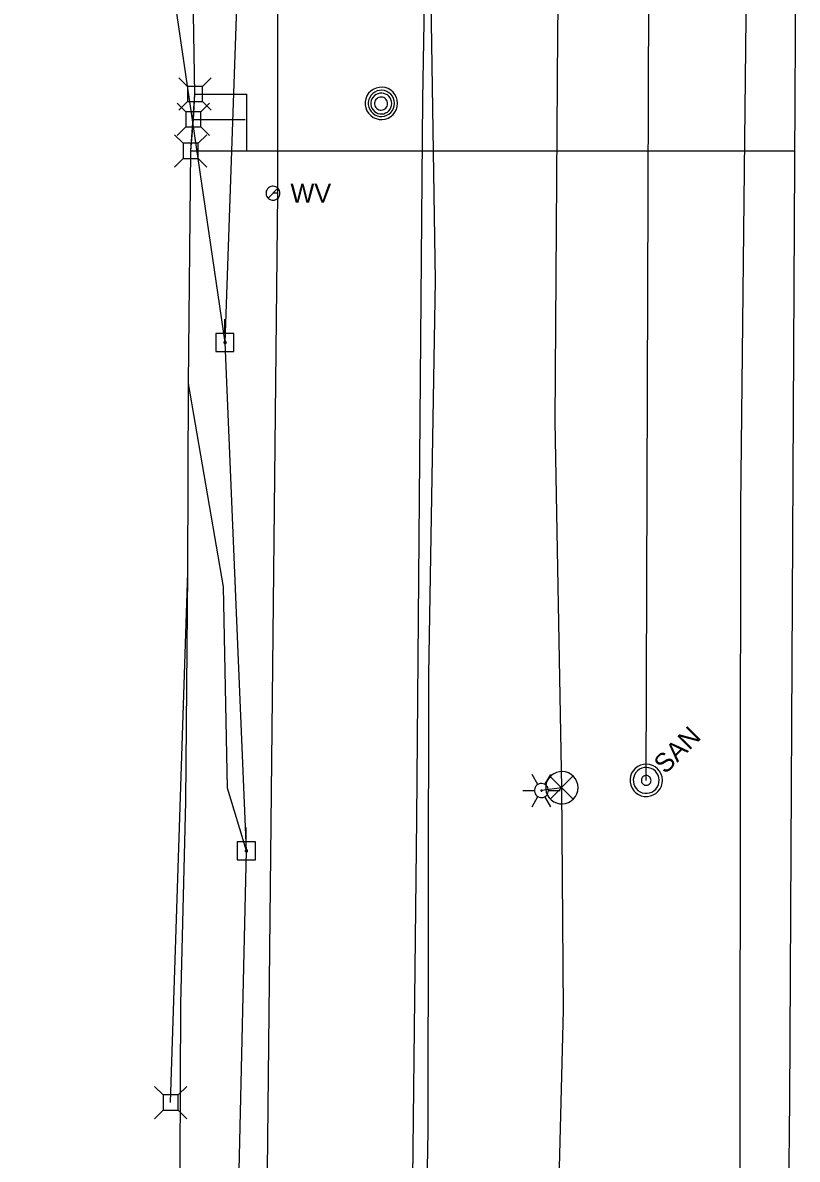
# Model space of a CAD drawing. Extents: x 596028 to 606371, y 330010 to 403088.
# Drawn here: x 601974.2 to 602132.2, y 362945.5 to 363177.4 of the extents above; entities that cross this region are included whole.
import ezdxf

# ---------------------------------------------------------------- set-up
doc = ezdxf.new("R2010")
doc.units = 0
for name, color, linetype in [('E_LTG', 7, 'Continuous'), ('E_SIG', 7, 'Continuous'), ('E_UTL_AG_Bold', 7, 'Continuous'), ('E_UTL_E_UG', 7, 'Continuous'), ('E_UTL_EPowerPole', 7, 'Continuous'), ('E_UTL_FO_UG', 7, 'Continuous'), ('E_UTL_G_UG', 7, 'Continuous'), ('E_UTL_MH', 7, 'Continuous'), ('E_UTL_Overhead', 7, 'Continuous'), ('E_UTL_SAN_MH', 7, 'Continuous'), ('E_UTL_SAN_UG', 7, 'Continuous'), ('E_UTL_T_UG', 7, 'Continuous'), ('E_UTL_W', 7, 'Continuous'), ('E_UTL_W_UG', 7, 'Continuous')]:
    doc.layers.add(name, color=color, linetype=linetype)

msp = doc.modelspace()

# ---------------------------------------------------------------- linework, layer by layer
at = {"layer": 'E_LTG'}
for points in [[(602079.32, 363021.94), (602078.13, 363024)], [(602080.75, 363021.94), (602081.94, 363024)], [(602076.22, 363020.7), (602078.6, 363020.7)], [(602081.46, 363020.7), (602081.43, 363020.97), (602081.36, 363021.24), (602081.23, 363021.48), (602081.07, 363021.69), (602080.86, 363021.87), (602080.63, 363022), (602080.37, 363022.09), (602080.1, 363022.13), (602079.83, 363022.12), (602079.56, 363022.05), (602079.32, 363021.94), (602079.1, 363021.78), (602078.91, 363021.59), (602078.76, 363021.36), (602078.66, 363021.11), (602078.61, 363020.84), (602078.61, 363020.57), (602078.66, 363020.3), (602078.76, 363020.05), (602078.91, 363019.82), (602079.1, 363019.62), (602079.32, 363019.47), (602079.56, 363019.35), (602079.83, 363019.29), (602080.1, 363019.28), (602080.37, 363019.32), (602080.63, 363019.4), (602080.86, 363019.54), (602081.07, 363019.72), (602081.23, 363019.93), (602081.36, 363020.17), (602081.43, 363020.43), (602081.46, 363020.7)], [(602081.46, 363020.7), (602081.43, 363020.97), (602081.36, 363021.24), (602081.23, 363021.48), (602081.07, 363021.69), (602080.86, 363021.87), (602080.63, 363022), (602080.37, 363022.09), (602080.1, 363022.13), (602079.83, 363022.12), (602079.56, 363022.05), (602079.32, 363021.94), (602079.1, 363021.78), (602078.91, 363021.59), (602078.76, 363021.36), (602078.66, 363021.11), (602078.61, 363020.84), (602078.61, 363020.57), (602078.66, 363020.3), (602078.76, 363020.05), (602078.91, 363019.82), (602079.1, 363019.62), (602079.32, 363019.47), (602079.56, 363019.35), (602079.83, 363019.29), (602080.1, 363019.28), (602080.37, 363019.32), (602080.63, 363019.4), (602080.86, 363019.54), (602081.07, 363019.72), (602081.23, 363019.93), (602081.36, 363020.17), (602081.43, 363020.43), (602081.46, 363020.7)], [(602081.46, 363020.7), (602081.43, 363020.97), (602081.36, 363021.24), (602081.23, 363021.48), (602081.07, 363021.69), (602080.86, 363021.87), (602080.63, 363022), (602080.37, 363022.09), (602080.1, 363022.13), (602079.83, 363022.12), (602079.56, 363022.05), (602079.32, 363021.94), (602079.1, 363021.78), (602078.91, 363021.59), (602078.76, 363021.36), (602078.66, 363021.11), (602078.61, 363020.84), (602078.61, 363020.57), (602078.66, 363020.3), (602078.76, 363020.05), (602078.91, 363019.82), (602079.1, 363019.62), (602079.32, 363019.47), (602079.56, 363019.35), (602079.83, 363019.29), (602080.1, 363019.28), (602080.37, 363019.32), (602080.63, 363019.4), (602080.86, 363019.54), (602081.07, 363019.72), (602081.23, 363019.93), (602081.36, 363020.17), (602081.43, 363020.43), (602081.46, 363020.7)], [(602080.15, 363020.7), (602080.15, 363020.73), (602080.14, 363020.75), (602080.13, 363020.77), (602080.12, 363020.79), (602080.1, 363020.8), (602080.08, 363020.81), (602080.06, 363020.82), (602080.04, 363020.82), (602080.01, 363020.82), (602079.99, 363020.82), (602079.97, 363020.81), (602079.95, 363020.79), (602079.94, 363020.78), (602079.93, 363020.76), (602079.92, 363020.74), (602079.91, 363020.72), (602079.91, 363020.69), (602079.92, 363020.67), (602079.93, 363020.65), (602079.94, 363020.63), (602079.95, 363020.61), (602079.97, 363020.6), (602079.99, 363020.59), (602080.01, 363020.59), (602080.04, 363020.59), (602080.06, 363020.59), (602080.08, 363020.6), (602080.1, 363020.61), (602080.12, 363020.62), (602080.13, 363020.64), (602080.14, 363020.66), (602080.15, 363020.68), (602080.15, 363020.7)], [(602081.46, 363020.7), (602083.84, 363020.7)], [(602078.13, 363017.4), (602079.32, 363019.47)], [(602081.94, 363017.4), (602080.75, 363019.47)]]:
    msp.add_lwpolyline(points, dxfattribs=at)
at = {"layer": 'E_SIG'}
for points in [[(602087.49, 363021.29), (602087.43, 363021.92), (602087.25, 363022.52), (602086.96, 363023.08), (602086.58, 363023.57), (602086.1, 363023.98), (602085.56, 363024.29), (602084.96, 363024.5), (602084.34, 363024.59), (602083.72, 363024.56), (602083.11, 363024.41), (602082.54, 363024.15), (602082.03, 363023.79), (602081.59, 363023.33), (602081.25, 363022.81), (602081.02, 363022.22), (602080.9, 363021.61), (602080.9, 363020.98), (602081.02, 363020.36), (602081.25, 363019.78), (602081.59, 363019.25), (602082.03, 363018.8), (602082.54, 363018.44), (602083.11, 363018.17), (602083.72, 363018.03), (602084.34, 363018), (602084.96, 363018.09), (602085.56, 363018.29), (602086.1, 363018.61), (602086.58, 363019.02), (602086.96, 363019.51), (602087.25, 363020.07), (602087.43, 363020.67), (602087.49, 363021.29)], [(602086.45, 363023.63), (602081.84, 363018.97)], [(602081.84, 363023.58), (602086.49, 363018.93)]]:
    msp.add_lwpolyline(points, dxfattribs=at)
at = {"layer": 'E_UTL_AG_Bold'}
for points in [[(602007.82, 363164.39), (602006.07, 363166.14)], [(602010.92, 363164.39), (602012.67, 363166.14)], [(602010.92, 363164.39), (602007.82, 363164.39)], [(602007.82, 363164.39), (602007.82, 363161.29)], [(602010.92, 363161.29), (602010.92, 363164.39)], [(602007.49, 363159.2), (602005.74, 363160.96)], [(602007.82, 363161.29), (602006.07, 363159.54)], [(602007.82, 363161.29), (602010.92, 363161.29)], [(602010.59, 363159.2), (602012.34, 363160.96)], [(602010.92, 363161.29), (602012.67, 363159.54)], [(602010.59, 363159.2), (602007.49, 363159.2)], [(602007.49, 363159.2), (602007.49, 363156.11)], [(602010.59, 363156.11), (602010.59, 363159.2)], [(602007.49, 363156.11), (602005.74, 363154.36)], [(602007.49, 363156.11), (602010.59, 363156.11)], [(602010.59, 363156.11), (602012.34, 363154.36)], [(602006.95, 363152.79), (602005.2, 363154.54)], [(602010.05, 363152.79), (602011.8, 363154.54)], [(602010.05, 363152.79), (602006.95, 363152.79)], [(602006.95, 363152.79), (602006.95, 363149.69)], [(602010.05, 363149.69), (602010.05, 363152.79)], [(602006.95, 363149.69), (602005.2, 363147.94)], [(602006.95, 363149.69), (602010.05, 363149.69)], [(602010.05, 363149.69), (602011.8, 363147.94)], [(602002.86, 362958.6), (602001.11, 362960.35)], [(602005.95, 362958.6), (602002.86, 362958.6)], [(602002.86, 362958.6), (602002.86, 362955.5)], [(602005.95, 362958.6), (602007.71, 362960.35)], [(602005.95, 362955.5), (602005.95, 362958.6)], [(602002.86, 362955.5), (602001.11, 362953.75)], [(602002.86, 362955.5), (602005.95, 362955.5)], [(602005.95, 362955.5), (602007.71, 362953.75)]]:
    msp.add_lwpolyline(points, dxfattribs=at)
at = {"layer": 'E_UTL_E_UG'}
for points in [[(602120.25, 362821.99), (602120.58, 362958.06), (602120.72, 363078.83), (602122.49, 363240.72)], [(602127.16, 361969.58), (602118.86, 362084.69), (602120.78, 362185.95), (602122.24, 362258.58), (602123.84, 362368.46), (602125.59, 362450.35), (602124.93, 362550.41), (602127.73, 362610.78), (602126.17, 362644.72), (602128.54, 362722.37), (602129.66, 362860.25), (602130.66, 362957.55), (602132.2, 363238.39)], [(602074.18, 362713.08), (602078.59, 362734.37), (602081.83, 362787.58), (602082, 362843.06), (602079.9, 362868.76), (602083.06, 362917), (602084.54, 362975.89), (602084.19, 363021.29), (602082.84, 363096.01), (602083.34, 363175.19), (602083.68, 363203.09)], [(602004.41, 362957.05), (602007.92, 363065.21), (602008.02, 363103.77), (602008.5, 363151.24), (602009.04, 363157.66), (602009.37, 363162.84)], [(602019.86, 363008.4), (602016, 363021.19), (602015.21, 363062.26), (602008.02, 363103.77), (602008.5, 363151.24), (602009.04, 363157.66), (602009.37, 363162.84)], [(602008.5, 363151.24), (602009.37, 363162.84)], [(602009.37, 363162.84), (602019.96, 363162.84)], [(602019.96, 363151.24), (602019.96, 363162.84)], [(602009.04, 363157.66), (602019.63, 363157.66)], [(602008.5, 363151.24), (602131.72, 363151.24)], [(602084.19, 363021.29), (602080.03, 363020.7)]]:
    msp.add_lwpolyline(points, dxfattribs=at)
at = {"layer": 'E_UTL_EPowerPole'}
for points in [[(602015.48, 363113.97), (602015.48, 363116.88)], [(602017.32, 363113.97), (602013.64, 363113.97)], [(602013.64, 363113.97), (602013.64, 363110.28)], [(602017.32, 363110.28), (602017.32, 363113.97)], [(602015.75, 363112.13), (602015.75, 363112.17), (602015.73, 363112.22), (602015.71, 363112.26), (602015.69, 363112.29), (602015.65, 363112.32), (602015.61, 363112.35), (602015.57, 363112.36), (602015.52, 363112.37), (602015.48, 363112.36), (602015.44, 363112.35), (602015.39, 363112.34), (602015.36, 363112.31), (602015.33, 363112.28), (602015.3, 363112.24), (602015.28, 363112.2), (602015.28, 363112.15), (602015.28, 363112.11), (602015.28, 363112.06), (602015.3, 363112.02), (602015.33, 363111.98), (602015.36, 363111.95), (602015.39, 363111.92), (602015.44, 363111.9), (602015.48, 363111.89), (602015.52, 363111.89), (602015.57, 363111.9), (602015.61, 363111.91), (602015.65, 363111.93), (602015.69, 363111.96), (602015.71, 363112), (602015.73, 363112.04), (602015.75, 363112.08), (602015.75, 363112.13)], [(602013.64, 363110.28), (602017.32, 363110.28)], [(602019.83, 363010.24), (602019.83, 363013.15)], [(602021.68, 363010.24), (602017.99, 363010.24)], [(602017.99, 363010.24), (602017.99, 363006.55)], [(602021.68, 363006.55), (602021.68, 363010.24)], [(602020.1, 363008.4), (602020.1, 363008.44), (602020.09, 363008.49), (602020.07, 363008.53), (602020.04, 363008.56), (602020, 363008.59), (602019.96, 363008.61), (602019.92, 363008.63), (602019.88, 363008.64), (602019.83, 363008.63), (602019.79, 363008.62), (602019.75, 363008.6), (602019.71, 363008.58), (602019.68, 363008.54), (602019.65, 363008.51), (602019.64, 363008.46), (602019.63, 363008.42), (602019.63, 363008.37), (602019.64, 363008.33), (602019.65, 363008.29), (602019.68, 363008.25), (602019.71, 363008.22), (602019.75, 363008.19), (602019.79, 363008.17), (602019.83, 363008.16), (602019.88, 363008.16), (602019.92, 363008.17), (602019.96, 363008.18), (602020, 363008.2), (602020.04, 363008.23), (602020.07, 363008.27), (602020.09, 363008.31), (602020.1, 363008.35), (602020.1, 363008.4)], [(602017.99, 363006.55), (602021.68, 363006.55)]]:
    msp.add_lwpolyline(points, dxfattribs=at)
at = {"layer": 'E_UTL_FO_UG'}
msp.add_lwpolyline([(602007.18, 362835.82), (602006.24, 362851.53), (602006.32, 362878.49), (602006.27, 362928.48), (602006.5, 362977.17), (602007.5, 363018.45), (602007.92, 363065.21), (602008.02, 363103.77), (602008.5, 363151.24), (602009.04, 363157.66), (602009.37, 363162.84), (602008.36, 363220.25), (602007.02, 363222.14), (602002.26, 363222.29)], dxfattribs=at)
at = {"layer": 'E_UTL_G_UG'}
msp.add_lwpolyline([(602004.29, 362646.67), (602014.22, 362646.95), (602047.56, 362645.82), (602053.75, 362646.16), (602056.03, 362692.23), (602056.95, 362724.99), (602056.77, 362762.67), (602056.05, 362800.79), (602055.99, 362834.8), (602056.06, 362876.36), (602055.83, 362890.92), (602056.92, 362951.2), (602057.05, 363044.4), (602058.4, 363124.81), (602056.87, 363225.7), (602058.32, 363307.21), (602057.83, 363378.17), (602058.44, 363413.06), (602057.66, 363422.89), (602056.39, 363468.6)], dxfattribs=at)
at = {"layer": 'E_UTL_MH'}
for points in [[(602050.67, 363160.94), (602050.61, 363161.56), (602050.44, 363162.16), (602050.15, 363162.72), (602049.76, 363163.21), (602049.29, 363163.62), (602048.74, 363163.94), (602048.15, 363164.14), (602047.53, 363164.23), (602046.9, 363164.2), (602046.29, 363164.05), (602045.72, 363163.79), (602045.21, 363163.43), (602044.78, 363162.98), (602044.44, 363162.45), (602044.21, 363161.87), (602044.09, 363161.25), (602044.09, 363160.62), (602044.21, 363160.01), (602044.44, 363159.42), (602044.78, 363158.9), (602045.21, 363158.44), (602045.72, 363158.08), (602046.29, 363157.82), (602046.9, 363157.67), (602047.53, 363157.64), (602048.15, 363157.73), (602048.74, 363157.93), (602049.29, 363158.25), (602049.76, 363158.66), (602050.15, 363159.15), (602050.44, 363159.71), (602050.61, 363160.31), (602050.67, 363160.94)], [(602050.06, 363160.93), (602050.01, 363161.44), (602049.86, 363161.93), (602049.63, 363162.38), (602049.32, 363162.78), (602048.93, 363163.11), (602048.49, 363163.37), (602048.01, 363163.53), (602047.51, 363163.61), (602047, 363163.58), (602046.5, 363163.46), (602046.04, 363163.25), (602045.63, 363162.95), (602045.28, 363162.59), (602045, 363162.16), (602044.81, 363161.69), (602044.71, 363161.19), (602044.71, 363160.68), (602044.81, 363160.18), (602045, 363159.7), (602045.28, 363159.28), (602045.63, 363158.91), (602046.04, 363158.61), (602046.5, 363158.4), (602047, 363158.28), (602047.51, 363158.26), (602048.01, 363158.33), (602048.49, 363158.5), (602048.93, 363158.75), (602049.32, 363159.08), (602049.63, 363159.48), (602049.86, 363159.94), (602050.01, 363160.42), (602050.06, 363160.93)], [(602049.49, 363160.9), (602049.45, 363161.31), (602049.34, 363161.69), (602049.16, 363162.05), (602048.9, 363162.37), (602048.6, 363162.64), (602048.25, 363162.84), (602047.87, 363162.97), (602047.47, 363163.03), (602047.06, 363163.01), (602046.67, 363162.91), (602046.3, 363162.75), (602045.97, 363162.51), (602045.69, 363162.22), (602045.47, 363161.88), (602045.32, 363161.5), (602045.24, 363161.11), (602045.24, 363160.7), (602045.32, 363160.3), (602045.47, 363159.93), (602045.69, 363159.59), (602045.97, 363159.29), (602046.3, 363159.06), (602046.67, 363158.89), (602047.06, 363158.8), (602047.47, 363158.78), (602047.87, 363158.83), (602048.25, 363158.97), (602048.6, 363159.17), (602048.9, 363159.43), (602049.16, 363159.75), (602049.34, 363160.11), (602049.45, 363160.5), (602049.49, 363160.9)], [(602048.64, 363160.89), (602048.61, 363161.14), (602048.54, 363161.38), (602048.43, 363161.61), (602048.27, 363161.81), (602048.08, 363161.97), (602047.86, 363162.1), (602047.62, 363162.18), (602047.37, 363162.22), (602047.12, 363162.21), (602046.87, 363162.15), (602046.64, 363162.04), (602046.43, 363161.89), (602046.26, 363161.71), (602046.12, 363161.5), (602046.03, 363161.26), (602045.98, 363161.01), (602045.98, 363160.76), (602046.03, 363160.51), (602046.12, 363160.28), (602046.26, 363160.06), (602046.43, 363159.88), (602046.64, 363159.73), (602046.87, 363159.63), (602047.12, 363159.57), (602047.37, 363159.56), (602047.62, 363159.59), (602047.86, 363159.68), (602048.08, 363159.8), (602048.27, 363159.97), (602048.43, 363160.17), (602048.54, 363160.39), (602048.61, 363160.64), (602048.64, 363160.89)]]:
    msp.add_lwpolyline(points, dxfattribs=at)
at = {"layer": 'E_UTL_Overhead'}
for points in [[(602014.48, 362518.11), (602015.76, 362635.51), (602015.72, 362824.59), (602019.86, 363008.4), (602015.51, 363112.13), (602019.7, 363230.46), (602017.88, 363240.62), (602020.53, 363264.51), (602020.79, 363276.96), (602020.36, 363337.42), (602022.05, 363392.76), (602020.76, 363497.69), (602023.02, 363665.48), (602022.89, 363819.62), (602023.8, 363946.92), (602023.98, 364037.98), (602025.57, 364145.3), (602025.83, 364287.76), (602027.16, 364559.33), (602028.92, 364756.04), (602029.03, 364834.91), (602029.56, 364946.13), (602030.41, 365117.16), (602031.91, 365287.51)], [(602015.51, 363112.13), (601998.39, 363228.99), (601974.25, 363229.87)]]:
    msp.add_lwpolyline(points, dxfattribs=at)
at = {"layer": 'E_UTL_SAN_MH'}
for points in [[(602103.73, 363025.12), (602103.24, 363025.52), (602102.69, 363025.82), (602102.09, 363026.01), (602101.47, 363026.08), (602100.84, 363026.04), (602100.24, 363025.88), (602099.67, 363025.6), (602099.17, 363025.23), (602098.75, 363024.76), (602098.42, 363024.23), (602098.2, 363023.64), (602098.1, 363023.02), (602098.12, 363022.39), (602098.25, 363021.78), (602098.5, 363021.2), (602098.85, 363020.68), (602099.29, 363020.24), (602099.81, 363019.89), (602100.39, 363019.64), (602101, 363019.51), (602101.63, 363019.49), (602102.25, 363019.6), (602102.83, 363019.82), (602103.37, 363020.14), (602103.83, 363020.56), (602104.21, 363021.07), (602104.48, 363021.63), (602104.65, 363022.24), (602104.69, 363022.86), (602104.62, 363023.49), (602104.43, 363024.08), (602104.13, 363024.63), (602103.73, 363025.12)], [(602103.26, 363024.65), (602102.87, 363024.97), (602102.43, 363025.21), (602101.95, 363025.36), (602101.45, 363025.42), (602100.95, 363025.39), (602100.47, 363025.26), (602100.02, 363025.04), (602099.62, 363024.74), (602099.28, 363024.37), (602099.02, 363023.94), (602098.84, 363023.47), (602098.76, 363022.97), (602098.77, 363022.47), (602098.88, 363021.98), (602099.08, 363021.52), (602099.36, 363021.1), (602099.71, 363020.75), (602100.13, 363020.47), (602100.59, 363020.27), (602101.08, 363020.16), (602101.58, 363020.15), (602102.08, 363020.23), (602102.55, 363020.41), (602102.97, 363020.67), (602103.35, 363021.01), (602103.65, 363021.41), (602103.87, 363021.86), (602104, 363022.35), (602104.03, 363022.85), (602103.97, 363023.35), (602103.82, 363023.82), (602103.58, 363024.26), (602103.26, 363024.65)], [(602102.09, 363023.48), (602101.95, 363023.6), (602101.78, 363023.69), (602101.6, 363023.75), (602101.42, 363023.77), (602101.23, 363023.76), (602101.05, 363023.71), (602100.88, 363023.63), (602100.73, 363023.52), (602100.6, 363023.38), (602100.5, 363023.22), (602100.44, 363023.04), (602100.4, 363022.85), (602100.41, 363022.67), (602100.45, 363022.48), (602100.52, 363022.31), (602100.63, 363022.15), (602100.76, 363022.02), (602100.92, 363021.92), (602101.09, 363021.84), (602101.27, 363021.8), (602101.46, 363021.8), (602101.65, 363021.83), (602101.82, 363021.89), (602101.99, 363021.99), (602102.12, 363022.12), (602102.24, 363022.27), (602102.32, 363022.44), (602102.37, 363022.62), (602102.38, 363022.81), (602102.36, 363022.99), (602102.3, 363023.17), (602102.21, 363023.34), (602102.09, 363023.48)]]:
    msp.add_lwpolyline(points, dxfattribs=at)
at = {"layer": 'E_UTL_SAN_UG'}
msp.add_line((602101.39, 363022.78), (602102.28, 363288.78), dxfattribs=at)
at = {"layer": 'E_UTL_T_UG'}
msp.add_lwpolyline([(602044.88, 362483.99), (602046.05, 362603.33), (602046.4, 362728.45), (602052.99, 362867.92), (602054.63, 363014.99), (602055.87, 363161.76), (602058.26, 363302.99), (602058.58, 363452.58), (602055.9, 363653.18), (602056.25, 363696.56), (602056.95, 363843.75)], dxfattribs=at)
at = {"layer": 'E_UTL_W'}
for points in [[(602026.71, 363142.6), (602026.68, 363142.87), (602026.61, 363143.13), (602026.48, 363143.37), (602026.32, 363143.58), (602026.11, 363143.76), (602025.88, 363143.89), (602025.62, 363143.98), (602025.35, 363144.02), (602025.08, 363144.01), (602024.82, 363143.94), (602024.57, 363143.83), (602024.35, 363143.67), (602024.16, 363143.48), (602024.02, 363143.25), (602023.92, 363143), (602023.86, 363142.73), (602023.86, 363142.46), (602023.92, 363142.19), (602024.02, 363141.94), (602024.16, 363141.71), (602024.35, 363141.52), (602024.57, 363141.36), (602024.82, 363141.25), (602025.08, 363141.18), (602025.35, 363141.17), (602025.62, 363141.21), (602025.88, 363141.3), (602026.11, 363141.43), (602026.32, 363141.61), (602026.48, 363141.82), (602026.61, 363142.07), (602026.68, 363142.33), (602026.71, 363142.6)], [(602024.28, 363141.59), (602026.29, 363143.6)]]:
    msp.add_lwpolyline(points, dxfattribs=at)
at = {"layer": 'E_UTL_W_UG'}
for points in [[(602024.75, 362534.97), (602022.93, 362612.44), (602022.71, 362631.34), (602024.62, 362680.9), (602025.4, 362759.12), (602024.46, 362761.14), (602022.38, 362765.64), (602021.57, 362768.31), (602021.06, 362801.51), (602021.18, 362802.42), (602023.65, 362891.69), (602026.27, 363142.63), (602026.3, 363222.46), (602036.83, 363240.6), (602037.08, 363327.83), (602037.22, 363362.53), (602030.46, 363375.16), (602031.31, 363399.91), (602027.9, 363472.29)], [(602026.27, 363142.63), (602025.28, 363142.6)]]:
    msp.add_lwpolyline(points, dxfattribs=at)

# ---------------------------------------------------------------- texts
at = {"layer": 'E_UTL_SAN_MH'}
msp.add_text('SAN', height=3.849, rotation=45, dxfattribs=at).set_placement((602105.29, 363023.93))
at = {"layer": 'E_UTL_W'}
msp.add_text('WV', height=3.85, dxfattribs=at).set_placement((602028.85, 363140.67))

doc.saveas('drawing.dxf')
